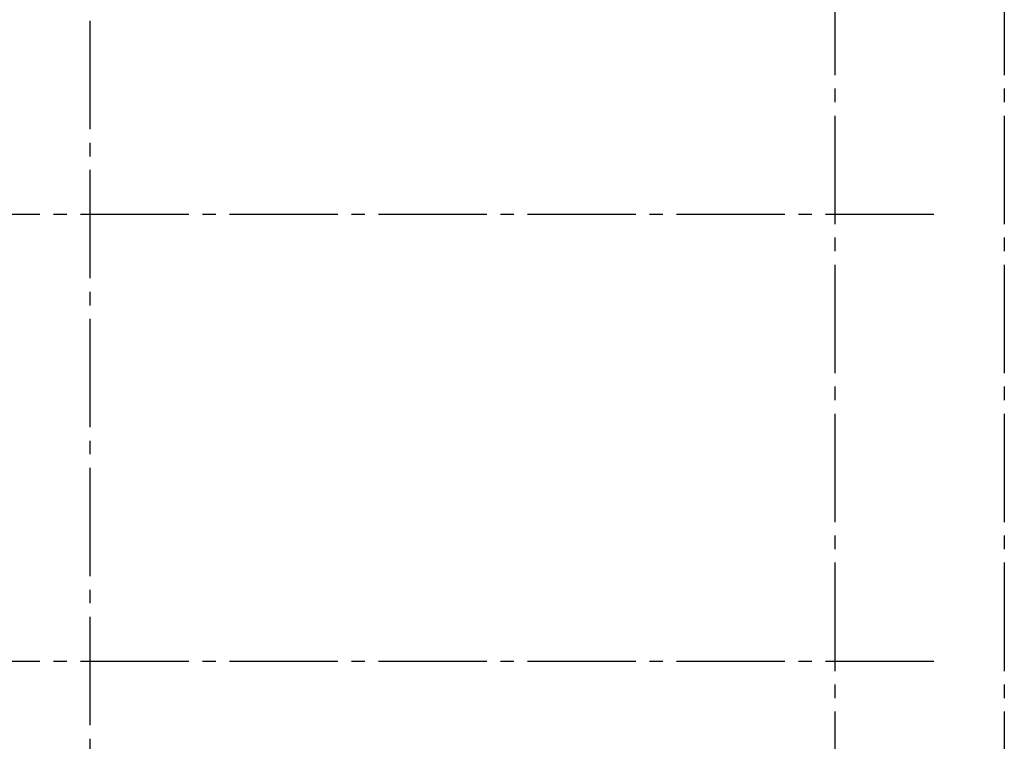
# Model space of a CAD drawing. Header units: millimetres. Extents: x 40580 to 1168286, y -220995 to 81020.
# Tile 364 of 419: x 944297 to 951565, y -103527 to -98199. Entities that reach past the tile are written whole.
import ezdxf

# ---------------------------------------------------------------- set-up
doc = ezdxf.new("R2010")
doc.units = ezdxf.units.MM
doc.linetypes.add('______5', pattern=[1100, 800, -100, 100, -100])
doc.linetypes.add('CENTER', pattern=[2, 1.25, -0.25, 0.25, -0.25])
doc.layers.add('ОСИ', color=7, linetype='CENTER', lineweight=15)

msp = doc.modelspace()

# ---------------------------------------------------------------- linework, layer by layer
at = {"layer": 'ОСИ', "color": 8, "linetype": '______5', "lineweight": -3, "transparency": 33554687}
for p, q in [((950315.3, -87908.3), (950315.3, -121348.3)), ((951565.3, -87908.3), (951565.3, -121348.3)), ((944815.3, -88308.3), (944815.3, -121348.3)), ((951045.3, -99638.3), (942364.8, -99638.3)), ((951045.3, -102938.3), (942364.8, -102938.3))]:
    msp.add_line(p, q, dxfattribs=at)

doc.saveas('drawing.dxf')
